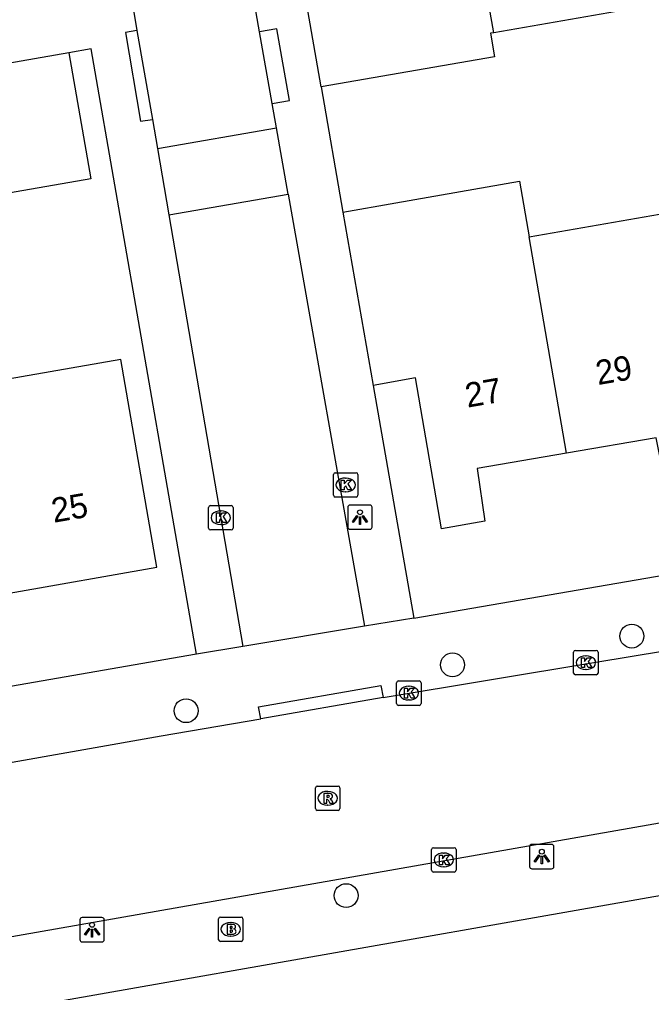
# Model space of a CAD drawing. Extents: x 162880 to 165536, y 384011 to 385179.
# Drawn here: x 164603.32 to 164629.22, y 384426.04 to 384465.91 of the extents above; entities that cross this region are included whole.
import ezdxf

# ---------------------------------------------------------------- set-up
doc = ezdxf.new("R2010")
doc.units = 0
for name, color, linetype in [('IMGEO_Boom', 7, 'Continuous'), ('IMGEO_Brandkraan', 7, 'Continuous'), ('IMGEO_Kolk', 7, 'Continuous'), ('IMGEO_Lichtpunt', 7, 'Continuous'), ('IMGEO_Muur', 7, 'Continuous'), ('IMGEO_Pand', 7, 'Continuous'), ('IMGEO_Pand_nummerreeks', 7, 'Continuous'), ('IMGEO_Rijbaan_lokaal_open', 7, 'Continuous'), ('IMGEO_Rioolput', 7, 'Continuous'), ('IMGEO_Voetpad_open', 7, 'Continuous')]:
    doc.layers.add(name, color=color, linetype=linetype)

msp = doc.modelspace()

# ---------------------------------------------------------------- linework, layer by layer
at = {"layer": 'IMGEO_Boom'}
for centre in [(164628.415, 384440.643), (164621.067, 384439.463), (164610.146, 384437.585), (164616.705, 384430.009)]:
    msp.add_circle(centre, 0.489, dxfattribs=at)
at = {"layer": 'IMGEO_Brandkraan'}
for p, q in [((164611.476, 384428.205), (164611.476, 384429.057)), ((164611.551, 384429.131), (164612.403, 384429.131)), ((164612.477, 384429.057), (164612.477, 384428.205)), ((164611.964, 384428.911), (164611.989, 384428.911)), ((164611.987, 384428.351), (164611.962, 384428.351)), ((164612.403, 384428.131), (164611.551, 384428.131))]:
    msp.add_line(p, q, dxfattribs=at)
for points in [[(164611.476, 384428.205), (164611.476, 384429.057)], [(164611.551, 384429.131), (164612.403, 384429.131)], [(164612.477, 384429.057), (164612.477, 384428.205)], [(164611.824, 384428.831), (164611.824, 384428.431), (164612.037, 384428.431)], [(164612.055, 384428.831), (164611.824, 384428.831)], [(164612.003, 384428.75), (164611.949, 384428.75), (164611.949, 384428.674)], [(164611.949, 384428.674), (164612.002, 384428.674)], [(164612.011, 384428.598), (164611.949, 384428.598), (164611.949, 384428.517)], [(164611.949, 384428.517), (164612.011, 384428.517)], [(164612.403, 384428.131), (164611.551, 384428.131)]]:
    msp.add_lwpolyline(points, dxfattribs=at)
for centre, radius, start, end in [((164611.553, 384429.055), 0.0765, 91.552, 178.448), ((164611.553, 384429.055), 0.0765, 91.552, 178.448), ((164612.401, 384429.055), 0.0765, 1.552, 88.448), ((164612.401, 384429.055), 0.0765, 1.552, 88.448), ((164612.004, 384428.712), 0.0379, 267.8285, 90.9355), ((164612.012, 384428.557), 0.0404, 269.8759, 90.5077), ((164612.059, 384428.686), 0.145, 59.4692, 91.5367), ((164612.084, 384428.733), 0.0922, 285.5137, 58.1501), ((164612.089, 384428.541), 0.105, 301.3115, 78.989), ((164611.553, 384428.207), 0.0765, 181.552, 268.448), ((164611.553, 384428.207), 0.0765, 181.552, 268.448), ((164612.043, 384428.682), 0.251, 268.6676, 293.5347), ((164612.401, 384428.207), 0.0765, 271.552, 358.448), ((164612.401, 384428.207), 0.0765, 271.552, 358.448)]:
    msp.add_arc(centre, radius, start, end, dxfattribs=at)
for centre, major_axis, ratio, start_param, end_param in [((164611.963, 384428.631), (-0.387, 0.002), 0.722429, 4.712389, 7.853982), ((164611.988, 384428.631), (-0.39, 0.002), 0.717154, 1.570796, 4.712389)]:
    msp.add_ellipse(centre, major_axis=major_axis, ratio=ratio, start_param=start_param, end_param=end_param, dxfattribs=at)
at = {"layer": 'IMGEO_Kolk'}
for p, q in [((164616.263, 384447.336), (164617.115, 384447.336)), ((164616.188, 384446.41), (164616.188, 384447.262)), ((164616.676, 384447.116), (164616.701, 384447.116)), ((164617.189, 384447.262), (164617.189, 384446.41)), ((164616.699, 384446.556), (164616.674, 384446.556)), ((164617.115, 384446.336), (164616.263, 384446.336)), ((164611.069, 384445.065), (164611.069, 384445.917)), ((164611.144, 384445.991), (164611.996, 384445.991)), ((164611.557, 384445.771), (164611.582, 384445.771)), ((164612.07, 384445.917), (164612.07, 384445.065)), ((164611.996, 384444.991), (164611.144, 384444.991)), ((164611.58, 384445.211), (164611.555, 384445.211)), ((164626.031, 384439.13), (164626.031, 384439.982)), ((164626.106, 384440.056), (164626.958, 384440.056)), ((164626.519, 384439.836), (164626.544, 384439.836)), ((164627.032, 384439.982), (164627.032, 384439.13)), ((164626.958, 384439.056), (164626.106, 384439.056)), ((164626.542, 384439.276), (164626.517, 384439.276)), ((164618.777, 384437.879), (164618.777, 384438.731)), ((164618.852, 384438.805), (164619.704, 384438.805)), ((164619.265, 384438.585), (164619.29, 384438.585)), ((164619.778, 384438.731), (164619.778, 384437.879)), ((164619.704, 384437.805), (164618.852, 384437.805)), ((164619.288, 384438.025), (164619.263, 384438.025)), ((164620.209, 384431.047), (164620.209, 384431.899)), ((164620.284, 384431.973), (164621.136, 384431.973)), ((164620.697, 384431.753), (164620.722, 384431.753)), ((164621.21, 384431.899), (164621.21, 384431.047)), ((164621.136, 384430.973), (164620.284, 384430.973)), ((164620.72, 384431.193), (164620.695, 384431.193))]:
    msp.add_line(p, q, dxfattribs=at)
for points in [[(164616.263, 384447.336), (164617.115, 384447.336)], [(164616.188, 384446.41), (164616.188, 384447.262)], [(164616.509, 384447.036), (164616.632, 384447.036), (164616.632, 384446.885), (164616.762, 384447.036), (164616.926, 384447.036), (164616.78, 384446.885), (164616.933, 384446.636), (164616.781, 384446.636), (164616.696, 384446.8), (164616.632, 384446.733), (164616.632, 384446.636), (164616.509, 384446.636), (164616.509, 384447.036)], [(164617.189, 384447.262), (164617.189, 384446.41)], [(164617.115, 384446.336), (164616.263, 384446.336)], [(164611.069, 384445.065), (164611.069, 384445.917)], [(164611.144, 384445.991), (164611.996, 384445.991)], [(164612.07, 384445.917), (164612.07, 384445.065)], [(164611.39, 384445.691), (164611.513, 384445.691), (164611.513, 384445.54), (164611.643, 384445.691), (164611.807, 384445.691), (164611.661, 384445.54), (164611.814, 384445.291), (164611.662, 384445.291), (164611.577, 384445.455), (164611.513, 384445.388), (164611.513, 384445.291), (164611.39, 384445.291), (164611.39, 384445.691)], [(164611.996, 384444.991), (164611.144, 384444.991)], [(164626.031, 384439.13), (164626.031, 384439.982)], [(164626.106, 384440.056), (164626.958, 384440.056)], [(164626.352, 384439.756), (164626.475, 384439.756), (164626.475, 384439.605), (164626.605, 384439.756), (164626.769, 384439.756), (164626.623, 384439.605), (164626.776, 384439.356), (164626.624, 384439.356), (164626.539, 384439.52), (164626.475, 384439.453), (164626.475, 384439.356), (164626.352, 384439.356), (164626.352, 384439.756)], [(164627.032, 384439.982), (164627.032, 384439.13)], [(164626.958, 384439.056), (164626.106, 384439.056)], [(164618.777, 384437.879), (164618.777, 384438.731)], [(164618.852, 384438.805), (164619.704, 384438.805)], [(164619.778, 384438.731), (164619.778, 384437.879)], [(164619.098, 384438.505), (164619.221, 384438.505), (164619.221, 384438.354), (164619.351, 384438.505), (164619.515, 384438.505), (164619.369, 384438.354), (164619.522, 384438.105), (164619.37, 384438.105), (164619.285, 384438.269), (164619.221, 384438.202), (164619.221, 384438.105), (164619.098, 384438.105), (164619.098, 384438.505)], [(164619.704, 384437.805), (164618.852, 384437.805)], [(164620.209, 384431.047), (164620.209, 384431.899)], [(164620.284, 384431.973), (164621.136, 384431.973)], [(164621.21, 384431.899), (164621.21, 384431.047)], [(164620.53, 384431.673), (164620.653, 384431.673), (164620.653, 384431.522), (164620.783, 384431.673), (164620.947, 384431.673), (164620.801, 384431.522), (164620.954, 384431.273), (164620.802, 384431.273), (164620.717, 384431.437), (164620.653, 384431.37), (164620.653, 384431.273), (164620.53, 384431.273), (164620.53, 384431.673)], [(164621.136, 384430.973), (164620.284, 384430.973)]]:
    msp.add_lwpolyline(points, dxfattribs=at)
for centre, start, end in [((164616.265, 384447.26), 91.552, 178.448), ((164616.265, 384447.26), 91.552, 178.448), ((164617.113, 384447.26), 1.552, 88.448), ((164617.113, 384447.26), 1.552, 88.448), ((164616.265, 384446.412), 181.552, 268.448), ((164616.265, 384446.412), 181.552, 268.448), ((164617.113, 384446.412), 271.552, 358.448), ((164617.113, 384446.412), 271.552, 358.448), ((164611.146, 384445.915), 91.552, 178.448), ((164611.146, 384445.915), 91.552, 178.448), ((164611.994, 384445.915), 1.552, 88.448), ((164611.994, 384445.915), 1.552, 88.448), ((164611.146, 384445.067), 181.552, 268.448), ((164611.146, 384445.067), 181.552, 268.448), ((164611.994, 384445.067), 271.552, 358.448), ((164611.994, 384445.067), 271.552, 358.448), ((164626.108, 384439.98), 91.552, 178.448), ((164626.108, 384439.98), 91.552, 178.448), ((164626.956, 384439.98), 1.552, 88.448), ((164626.956, 384439.98), 1.552, 88.448), ((164626.108, 384439.132), 181.552, 268.448), ((164626.108, 384439.132), 181.552, 268.448), ((164626.956, 384439.132), 271.552, 358.448), ((164626.956, 384439.132), 271.552, 358.448), ((164618.854, 384438.729), 91.552, 178.448), ((164618.854, 384438.729), 91.552, 178.448), ((164619.702, 384438.729), 1.552, 88.448), ((164619.702, 384438.729), 1.552, 88.448), ((164618.854, 384437.881), 181.552, 268.448), ((164618.854, 384437.881), 181.552, 268.448), ((164619.702, 384437.881), 271.552, 358.448), ((164619.702, 384437.881), 271.552, 358.448), ((164620.286, 384431.897), 91.552, 178.448), ((164620.286, 384431.897), 91.552, 178.448), ((164621.134, 384431.897), 1.552, 88.448), ((164621.134, 384431.897), 1.552, 88.448), ((164620.286, 384431.049), 181.552, 268.448), ((164620.286, 384431.049), 181.552, 268.448), ((164621.134, 384431.049), 271.552, 358.448), ((164621.134, 384431.049), 271.552, 358.448)]:
    msp.add_arc(centre, 0.0765, start, end, dxfattribs=at)
for centre, major_axis, ratio, start_param, end_param in [((164616.675, 384446.836), (-0.387, 0.002), 0.722429, 4.712389, 7.853982), ((164616.7, 384446.836), (-0.39, 0.002), 0.717154, 1.570796, 4.712389), ((164611.556, 384445.491), (-0.387, 0.002), 0.722429, 4.712389, 7.853982), ((164611.581, 384445.491), (-0.39, 0.002), 0.717154, 1.570796, 4.712389), ((164626.518, 384439.556), (-0.387, 0.002), 0.722429, 4.712389, 7.853982), ((164626.543, 384439.556), (-0.39, 0.002), 0.717154, 1.570796, 4.712389), ((164619.264, 384438.305), (-0.387, 0.002), 0.722429, 4.712389, 7.853982), ((164619.289, 384438.305), (-0.39, 0.002), 0.717154, 1.570796, 4.712389), ((164620.696, 384431.473), (-0.387, 0.002), 0.722429, 4.712389, 7.853982), ((164620.721, 384431.473), (-0.39, 0.002), 0.717154, 1.570796, 4.712389)]:
    msp.add_ellipse(centre, major_axis=major_axis, ratio=ratio, start_param=start_param, end_param=end_param, dxfattribs=at)
at = {"layer": 'IMGEO_Lichtpunt'}
for p, q in [((164616.774, 384445.918), (164616.774, 384445.111)), ((164616.774, 384445.918), (164616.774, 384445.111)), ((164617.676, 384446.013), (164616.868, 384446.013)), ((164617.676, 384446.013), (164616.868, 384446.013)), ((164617.77, 384445.111), (164617.77, 384445.918)), ((164617.77, 384445.111), (164617.77, 384445.918)), ((164616.868, 384445.017), (164617.676, 384445.017)), ((164616.868, 384445.017), (164617.676, 384445.017)), ((164624.227, 384432.012), (164624.227, 384431.205)), ((164624.227, 384432.012), (164624.227, 384431.205)), ((164625.129, 384432.107), (164624.321, 384432.107)), ((164625.129, 384432.107), (164624.321, 384432.107)), ((164625.223, 384431.205), (164625.223, 384432.012)), ((164625.223, 384431.205), (164625.223, 384432.012)), ((164624.321, 384431.111), (164625.129, 384431.111)), ((164624.321, 384431.111), (164625.129, 384431.111)), ((164605.794, 384429.016), (164605.794, 384428.209)), ((164605.794, 384429.016), (164605.794, 384428.209)), ((164606.696, 384429.111), (164605.888, 384429.111)), ((164606.696, 384429.111), (164605.888, 384429.111)), ((164606.79, 384428.209), (164606.79, 384429.016)), ((164606.79, 384428.209), (164606.79, 384429.016)), ((164605.888, 384428.115), (164606.696, 384428.115)), ((164605.888, 384428.115), (164606.696, 384428.115))]:
    msp.add_line(p, q, dxfattribs=at)
for points in [[(164617.148, 384445.582), (164617.187, 384445.554), (164616.999, 384445.292), (164616.961, 384445.319), (164617.148, 384445.582)], [(164617.25, 384445.534), (164617.297, 384445.534), (164617.297, 384445.212), (164617.25, 384445.212), (164617.25, 384445.534)], [(164617.36, 384445.554), (164617.398, 384445.581), (164617.585, 384445.319), (164617.546, 384445.291), (164617.36, 384445.554)], [(164624.601, 384431.676), (164624.64, 384431.648), (164624.452, 384431.386), (164624.414, 384431.413), (164624.601, 384431.676)], [(164624.703, 384431.628), (164624.75, 384431.628), (164624.75, 384431.306), (164624.703, 384431.306), (164624.703, 384431.628)], [(164624.813, 384431.648), (164624.851, 384431.675), (164625.038, 384431.413), (164624.999, 384431.385), (164624.813, 384431.648)], [(164606.168, 384428.68), (164606.207, 384428.652), (164606.019, 384428.39), (164605.981, 384428.417), (164606.168, 384428.68)], [(164606.27, 384428.632), (164606.317, 384428.632), (164606.317, 384428.31), (164606.27, 384428.31), (164606.27, 384428.632)], [(164606.38, 384428.652), (164606.418, 384428.679), (164606.605, 384428.417), (164606.566, 384428.389), (164606.38, 384428.652)]]:
    msp.add_lwpolyline(points, dxfattribs=at)
for centre in [(164617.273, 384445.716), (164624.726, 384431.81), (164606.293, 384428.814)]:
    msp.add_circle(centre, 0.0994, dxfattribs=at)
for centre, start, end in [((164616.868, 384445.918), 90, 180), ((164616.868, 384445.918), 90, 180), ((164617.676, 384445.918), 0, 90), ((164617.676, 384445.918), 0, 90), ((164616.868, 384445.111), 180, 270), ((164616.868, 384445.111), 180, 270), ((164617.676, 384445.111), 270, 0), ((164617.676, 384445.111), 270, 360), ((164624.321, 384432.012), 90, 180), ((164624.321, 384432.012), 90, 180), ((164625.129, 384432.012), 0, 90), ((164625.129, 384432.012), 0, 90), ((164624.321, 384431.205), 180, 270), ((164624.321, 384431.205), 180, 270), ((164625.129, 384431.205), 270, 0), ((164625.129, 384431.205), 270, 360), ((164605.888, 384429.016), 90, 180), ((164605.888, 384429.016), 90, 180), ((164606.696, 384429.016), 0, 90), ((164606.696, 384429.016), 0, 90), ((164605.888, 384428.209), 180, 270), ((164605.888, 384428.209), 180, 270), ((164606.696, 384428.209), 270, 0), ((164606.696, 384428.209), 270, 360)]:
    msp.add_arc(centre, 0.0946, start, end, dxfattribs=at)
at = {"layer": 'IMGEO_Muur'}
msp.add_lwpolyline([(164615.685, 384463.139), (164616.577, 384458.016)], dxfattribs=at)
at = {"layer": 'IMGEO_Pand'}
for points in [[(164622.76, 384465.362), (164622.384, 384467.533)], [(164615.685, 384463.139), (164615.137, 384466.271), (164616.954, 384466.587)], [(164628.097, 384466.287), (164622.76, 384465.362)], [(164622.76, 384465.362), (164622.621, 384465.338), (164622.788, 384464.38), (164615.685, 384463.139)], [(164605.339, 384464.537), (164599.468, 384463.514)], [(164605.339, 384464.537), (164606.239, 384459.375), (164600.112, 384458.308), (164599.776, 384460.238)], [(164616.577, 384458.016), (164618.745, 384458.394), (164623.813, 384459.278), (164624.207, 384457.003)], [(164616.577, 384458.016), (164617.815, 384450.913)], [(164624.207, 384457.003), (164629.544, 384457.927)], [(164625.742, 384448.137), (164624.207, 384457.003)], [(164602.896, 384442.406), (164608.951, 384443.461), (164607.467, 384451.977), (164602.542, 384451.119), (164601.412, 384450.922)], [(164625.742, 384448.137), (164622.074, 384447.508), (164622.394, 384445.349), (164620.619, 384445.038), (164619.555, 384451.217), (164617.815, 384450.913)], [(164631.45, 384446.915), (164629.842, 384446.636), (164629.409, 384448.766), (164625.742, 384448.137)]]:
    msp.add_lwpolyline(points, dxfattribs=at)
at = {"layer": 'IMGEO_Rijbaan_lokaal_open'}
for points in [[(164613.16, 384465.401), (164612.595, 384468.609)], [(164607.857, 384467.046), (164607.889, 384466.874), (164608.133, 384465.453)], [(164608.133, 384465.453), (164608.764, 384461.813)], [(164613.678, 384462.467), (164613.16, 384465.401)], [(164613.856, 384461.463), (164613.678, 384462.467)], [(164608.764, 384461.813), (164608.969, 384460.622)], [(164608.969, 384460.622), (164613.856, 384461.463)], [(164614.336, 384458.747), (164613.856, 384461.463)], [(164608.969, 384460.622), (164609.437, 384457.902)], [(164609.437, 384457.902), (164614.336, 384458.747)], [(164614.336, 384458.747), (164617.461, 384441.044)], [(164609.437, 384457.902), (164612.478, 384440.216)], [(164617.461, 384441.044), (164612.478, 384440.216)], [(164618.219, 384438.121), (164626.939, 384439.576), (164629.749, 384440.035)], [(164618.219, 384438.121), (164613.205, 384437.256)], [(164583.821, 384432.117), (164588.934, 384432.995), (164609.127, 384436.552), (164613.205, 384437.256)], [(164584.979, 384425.204), (164589.524, 384425.978), (164630.87, 384433.217)]]:
    msp.add_lwpolyline(points, dxfattribs=at)
at = {"layer": 'IMGEO_Rioolput'}
for p, q in [((164615.449, 384433.573), (164615.449, 384434.425)), ((164615.524, 384434.499), (164616.376, 384434.499)), ((164615.937, 384434.279), (164615.962, 384434.279)), ((164616.45, 384434.425), (164616.45, 384433.573)), ((164616.376, 384433.499), (164615.524, 384433.499)), ((164615.96, 384433.719), (164615.935, 384433.719))]:
    msp.add_line(p, q, dxfattribs=at)
for points in [[(164615.449, 384433.573), (164615.449, 384434.425)], [(164615.524, 384434.499), (164616.376, 384434.499)], [(164616.038, 384434.197), (164615.786, 384434.199), (164615.786, 384433.799)], [(164616.45, 384434.425), (164616.45, 384433.573)], [(164615.786, 384433.799), (164615.91, 384433.799), (164615.91, 384433.961), (164615.921, 384433.961)], [(164615.964, 384434.118), (164615.91, 384434.118), (164615.91, 384434.037)], [(164615.91, 384434.037), (164615.962, 384434.037)], [(164615.968, 384433.932), (164616.039, 384433.799), (164616.179, 384433.799), (164616.114, 384433.925)], [(164616.376, 384433.499), (164615.524, 384433.499)]]:
    msp.add_lwpolyline(points, dxfattribs=at)
for centre, radius, start, end in [((164615.526, 384434.423), 0.0765, 91.552, 178.448), ((164615.526, 384434.423), 0.0765, 91.552, 178.448), ((164616.037, 384434.087), 0.109, 350.3612, 89.416), ((164616.374, 384434.423), 0.0765, 1.552, 88.448), ((164616.374, 384434.423), 0.0765, 1.552, 88.448), ((164615.92, 384433.908), 0.0533, 26.0293, 88.6989), ((164615.946, 384434.226), 0.19, 274.7715, 282.9687), ((164615.97, 384434.022), 0.0964, 77.0061, 93.1865), ((164615.984, 384434.079), 0.0378, 276.6634, 79.6772), ((164616.035, 384434.087), 0.112, 277.5842, 350.9817), ((164616.019, 384433.872), 0.108, 29.5134, 73.7905), ((164615.526, 384433.575), 0.0765, 181.552, 268.448), ((164615.526, 384433.575), 0.0765, 181.552, 268.448), ((164616.374, 384433.575), 0.0765, 271.552, 358.448), ((164616.374, 384433.575), 0.0765, 271.552, 358.448)]:
    msp.add_arc(centre, radius, start, end, dxfattribs=at)
for centre, major_axis, ratio, start_param, end_param in [((164615.936, 384433.999), (-0.387, 0.002), 0.722429, 4.712389, 7.853982), ((164615.961, 384433.999), (-0.39, 0.002), 0.717154, 1.570796, 4.712389)]:
    msp.add_ellipse(centre, major_axis=major_axis, ratio=ratio, start_param=start_param, end_param=end_param, dxfattribs=at)
at = {"layer": 'IMGEO_Voetpad_open'}
for points in [[(164608.133, 384465.453), (164607.66, 384465.374), (164608.279, 384461.732), (164608.764, 384461.813)], [(164613.678, 384462.467), (164614.381, 384462.589), (164613.866, 384465.525), (164613.16, 384465.401)], [(164610.574, 384439.899), (164606.25, 384464.698), (164605.339, 384464.537)], [(164615.685, 384463.139), (164616.577, 384458.016)], [(164619.477, 384441.38), (164691.429, 384453.78)], [(164617.815, 384450.913), (164619.477, 384441.38)], [(164619.477, 384441.38), (164617.461, 384441.044)], [(164612.478, 384440.216), (164610.574, 384439.899)], [(164610.574, 384439.899), (164579.748, 384434.553)], [(164613.205, 384437.256), (164613.12, 384437.748), (164618.134, 384438.613), (164618.219, 384438.121)], [(164635.54, 384431.048), (164587.36, 384422.582), (164580.059, 384421.285)]]:
    msp.add_lwpolyline(points, dxfattribs=at)

# ---------------------------------------------------------------- texts
at = {"layer": 'IMGEO_Pand_nummerreeks'}
for s, rotation, p in [('29', 9.8144, (164627.025, 384450.924)), ('27', 9.8148, (164621.678, 384449.999)), ('25', 9.8852, (164604.72, 384445.282))]:
    msp.add_text(s, height=1, rotation=rotation, dxfattribs=at).set_placement(p)

doc.saveas('drawing.dxf')
